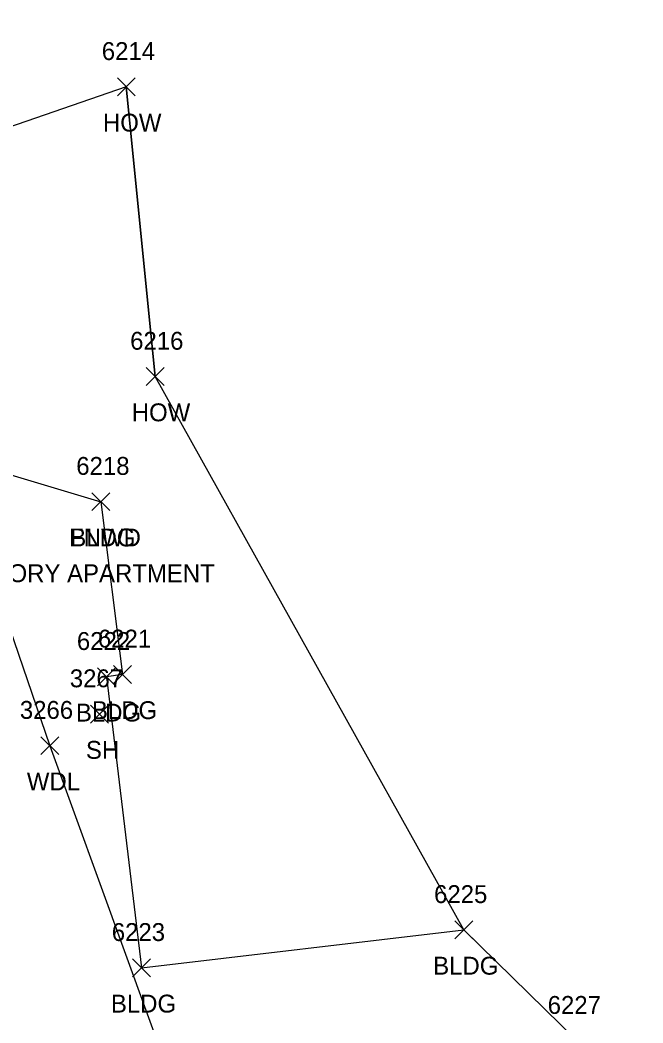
# Model space of a CAD drawing. Extents: x 1462668 to 1465147, y 550359 to 557351.
# Drawn here: x 1464915.6 to 1464985.2, y 552045.5 to 552157.7 of the extents above; entities that cross this region are included whole.
import ezdxf

# ---------------------------------------------------------------- set-up
doc = ezdxf.new("R2010")
doc.units = 0
for name, color, linetype in [('L_A', 7, 'Continuous'), ('L_C', 7, 'Continuous'), ('L_I', 7, 'Continuous'), ('L_TIC', 7, 'Continuous'), ('LAWA', 7, 'Continuous'), ('LBC', 7, 'Continuous'), ('Level 6', 7, 'Continuous'), ('LFNC', 7, 'Continuous')]:
    doc.layers.add(name, color=color, linetype=linetype)

msp = doc.modelspace()

# ---------------------------------------------------------------- linework, layer by layer
at = {"layer": 'L_TIC'}
for points in [[(1464926.46, 552149.18), (1464928.46, 552151.18)], [(1464928.46, 552149.18), (1464926.46, 552151.18)], [(1464929.69, 552116.79), (1464931.69, 552118.79)], [(1464931.69, 552116.79), (1464929.69, 552118.79)], [(1464923.61, 552102.8), (1464925.61, 552104.8)], [(1464925.61, 552102.8), (1464923.61, 552104.8)], [(1464923.61, 552102.8), (1464925.61, 552104.8)], [(1464925.61, 552102.8), (1464923.61, 552104.8)], [(1464926.03, 552083.49), (1464928.03, 552085.49)], [(1464928.03, 552083.49), (1464926.03, 552085.49)], [(1464924.24, 552083.22), (1464926.24, 552085.22)], [(1464926.24, 552083.22), (1464924.24, 552085.22)], [(1464923.46, 552079.05), (1464925.46, 552081.05)], [(1464925.46, 552079.05), (1464923.46, 552081.05)], [(1464917.93, 552075.52), (1464919.93, 552077.52)], [(1464919.93, 552075.52), (1464917.93, 552077.52)], [(1464964.15, 552054.92), (1464966.15, 552056.92)], [(1464966.15, 552054.92), (1464964.15, 552056.92)], [(1464928.15, 552050.68), (1464930.15, 552052.68)], [(1464930.15, 552050.68), (1464928.15, 552052.68)]]:
    msp.add_lwpolyline(points, dxfattribs=at)
at = {"layer": 'LAWA'}
msp.add_lwpolyline([(1464880.61, 552193.03), (1464893.01, 552155), (1464895.87, 552144.61), (1464904.36, 552119.03), (1464918.93, 552076.52), (1464935.53, 552030.72), (1464934.94, 552010.69), (1464934.13, 551999.11), (1464944.1, 551941.78), (1464954.1, 551881.12), (1464961.11, 551847.18), (1464964.89, 551825.8), (1464985.17, 551830.5)], dxfattribs=at)
at = {"layer": 'LBC'}
for points in [[(1464927.46, 552150.18), (1464930.69, 552117.79)], [(1464924.61, 552103.8), (1464927.03, 552084.49), (1464925.24, 552084.22), (1464929.15, 552051.68), (1464965.15, 552055.92)]]:
    msp.add_lwpolyline(points, dxfattribs=at)
at = {"layer": 'Level 6'}
msp.add_lwpolyline([(1464985.17, 551830.5), (1464983.42, 551852.54), (1464974.99, 551884.78), (1464955.84, 551943.2), (1464940.83, 552001.6), (1464977.84, 552043.53), (1464965.15, 552055.92), (1464930.69, 552117.79), (1464927.46, 552150.18), (1464907.14, 552143.19), (1464905.9, 552147.55), (1464897.28, 552152.3), (1464893.01, 552155), (1464884.88, 552195.8), (1464882.71, 552216.97), (1464872.17, 552241.98), (1464868.42, 552270.27)], dxfattribs=at)
at = {"layer": 'LFNC'}
msp.add_lwpolyline([(1464905.9, 552147.55), (1464911.16, 552107.79), (1464924.61, 552103.8)], dxfattribs=at)

# ---------------------------------------------------------------- texts
at = {"layer": 'L_A'}
for s, p in [('HOW', (1464924.85, 552145.18)), ('HOW', (1464928.07, 552112.79)), ('FNWD', (1464921.07, 552098.8)), ('BLDG', (1464921.2, 552098.8)), ('BLDG', (1464921.83, 552079.22)), ('BLDG', (1464923.62, 552079.49)), ('SH', (1464922.95, 552075.05)), ('WDL', (1464916.35, 552071.52)), ('BLDG', (1464961.74, 552050.92)), ('BLDG', (1464925.74, 552046.68))]:
    msp.add_text(s, height=2, dxfattribs=at).set_placement(p)
at = {"layer": 'L_C'}
msp.add_text('2 STORY APARTMENT', height=2, dxfattribs=at).set_placement((1464908.66, 552094.8))
at = {"layer": 'L_I'}
for s, p in [('6214', (1464924.72, 552153.18)), ('6216', (1464927.89, 552120.79)), ('6218', (1464921.87, 552106.8)), ('6218', (1464921.87, 552106.8)), ('6222', (1464921.94, 552087.22)), ('6221', (1464924.29, 552087.49)), ('3267', (1464921.15, 552083.05)), ('3266', (1464915.57, 552079.52)), ('6225', (1464961.84, 552058.92)), ('6223', (1464925.84, 552054.68)), ('6227', (1464974.53, 552046.53))]:
    msp.add_text(s, height=2, dxfattribs=at).set_placement(p)

doc.saveas('drawing.dxf')
